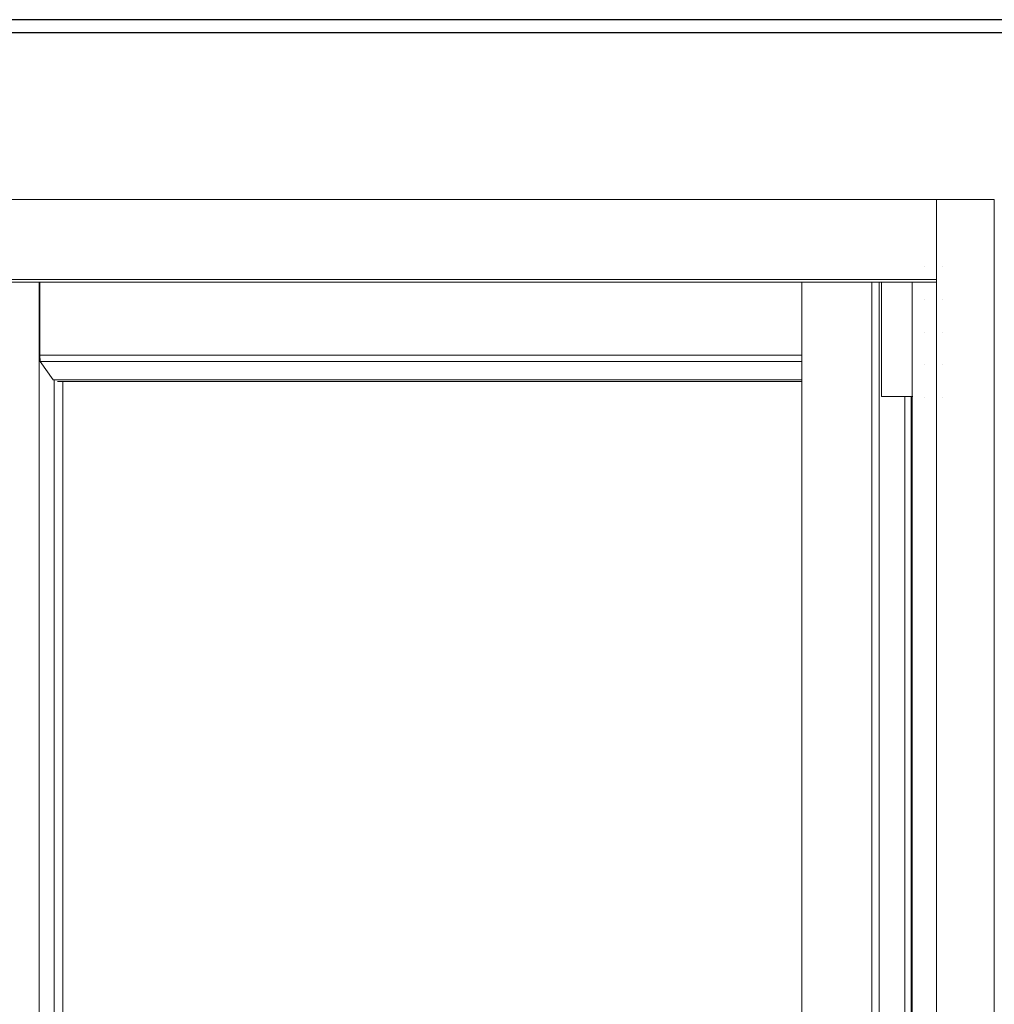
# Model space of a CAD drawing. Header units: inches. Extents: x 424 to 2043, y -237 to 445.
# Tile 770 of 965: x 873.931 to 874.674, y 214.347 to 215.097. Entities that reach past the tile are written whole.
import ezdxf

# ---------------------------------------------------------------- set-up
doc = ezdxf.new("R2010")
doc.units = ezdxf.units.IN
doc.header["$MEASUREMENT"] = 0
for name, color, linetype, lineweight in [('A-DOOR', 31, 'Continuous', 9), ('A-GENM', 13, 'Continuous', 9), ('A-WALL', 113, 'Continuous', 9)]:
    doc.layers.add(name, color=color, linetype=linetype, lineweight=lineweight)

# ---------------------------------------------------------------- blocks, each defined once
blk = doc.blocks.new('Generic Models 1 - Generic Models 1-135348-Section 1')
at = {"layer": 'A-GENM', "lineweight": 25}
blk.add_line((-87.41681, 0), (-119.66777, 0), dxfattribs=at)
blk = doc.blocks.new('Generic Models 7 - Generic Models 7-166682-Section 1')
at = {"layer": 'A-GENM', "lineweight": 25}
for p, q in [((-82.46153, 0), (-119.66777, 0)), ((-82.46153, -0.01), (-119.66777, -0.01))]:
    blk.add_line(p, q, dxfattribs=at)
blk = doc.blocks.new('5-panel_Bi-fold_external_door_10806 - Type 1-239875-Section 1')
at = {"layer": 'A-DOOR'}
for p, q in [((-107.16882, -0.137), (-102.25701, -0.137)), ((-102.25701, -0.137), (-102.25701, -0.19798)), ((-102.25701, -0.137), (-102.21301, -0.137)), ((-102.25701, -3), (-102.25701, -0.137)), ((-102.21301, -3), (-102.21301, -0.137)), ((-102.26648, -0.188), (-102.26649, -0.188)), ((-102.2525, -0.188), (-102.25249, -0.188)), ((-107.16882, -0.19798), (-102.25701, -0.19798)), ((-107.1688, -0.2), (-102.25699, -0.2)), ((-102.94073, -2.937), (-102.94073, -0.19956)), ((-102.94002, -0.25544), (-102.94002, -0.19956)), ((-102.35959, -0.1998), (-102.35959, -2.937)), ((-102.30633, -0.1998), (-102.30633, -2.937)), ((-102.30062, -0.1998), (-102.30062, -2.937)), ((-102.29886, -0.1998), (-102.29886, -0.287)), ((-102.27565, -0.1998), (-102.27565, -2.937)), ((-102.26654, -0.213), (-102.2665, -0.213)), ((-102.26649, -0.213), (-102.26647, -0.213)), ((-102.26648, -0.213), (-102.26649, -0.213)), ((-102.26649, -0.213), (-102.26647, -0.213)), ((-102.2525, -0.213), (-102.25249, -0.213)), ((-102.2525, -0.213), (-102.25249, -0.213)), ((-102.26654, -0.238), (-102.2665, -0.238)), ((-102.26649, -0.238), (-102.26647, -0.238)), ((-102.26648, -0.238), (-102.26649, -0.238)), ((-102.26649, -0.238), (-102.26647, -0.238)), ((-102.2525, -0.238), (-102.25249, -0.238)), ((-102.2525, -0.238), (-102.25249, -0.238)), ((-102.93996, -0.26041), (-102.94002, -0.25544)), ((-102.35959, -0.25544), (-102.94002, -0.25544)), ((-102.93006, -0.27429), (-102.93996, -0.26041)), ((-102.35959, -0.26041), (-102.93996, -0.26041)), ((-102.26654, -0.263), (-102.2665, -0.263)), ((-102.26649, -0.263), (-102.26647, -0.263)), ((-102.26648, -0.263), (-102.26649, -0.263)), ((-102.26649, -0.263), (-102.26647, -0.263)), ((-102.2525, -0.263), (-102.25249, -0.263)), ((-102.2525, -0.263), (-102.25249, -0.263)), ((-102.35959, -0.27429), (-102.93006, -0.27429)), ((-102.92908, -2.83521), (-102.92908, -0.27429)), ((-102.35959, -0.27557), (-102.92665, -0.27557)), ((-102.92246, -2.83393), (-102.92246, -0.27557)), ((-102.29746, -0.287), (-102.29886, -0.287)), ((-102.29605, -0.287), (-102.29746, -0.287)), ((-102.27918, -0.287), (-102.29605, -0.287)), ((-102.28128, -0.287), (-102.28128, -2.852)), ((-102.27637, -0.287), (-102.27918, -0.287)), ((-102.27516, -0.287), (-102.27637, -0.287)), ((-102.27637, -2.852), (-102.27637, -0.287)), ((-102.26648, -0.288), (-102.26649, -0.288)), ((-102.26649, -0.288), (-102.26647, -0.288)), ((-102.2525, -0.288), (-102.25249, -0.288))]:
    blk.add_line(p, q, dxfattribs=at)
at = {"layer": 'A-DOOR', "flags": 128}
for points in [[(-102.26647, -0.213), (-102.26648, -0.213), (-102.26649, -0.213)], [(-102.26647, -0.238), (-102.26648, -0.238), (-102.26649, -0.238)], [(-102.26647, -0.263), (-102.26648, -0.263), (-102.26649, -0.263)]]:
    blk.add_lwpolyline(points, dxfattribs=at)
at = {"layer": 'A-DOOR'}
blk.add_ellipse((-102.25699, -0.198), major_axis=(0, 0.002), ratio=0.008815, start_param=1.560717, end_param=1.786556, dxfattribs=at)

msp = doc.modelspace()

# ---------------------------------------------------------------- linework, layer by layer
at = {"layer": 'A-WALL'}
for p, q in [((869.67373, 214.96021), (874.67353, 214.96021)), ((874.67353, 214.96021), (874.67353, 212.09721))]:
    msp.add_line(p, q, dxfattribs=at)

# ---------------------------------------------------------------- block references
at = {"layer": 'A-DOOR'}
msp.add_blockref('5-panel_Bi-fold_external_door_10806 - Type 1-239875-Section 1', (976.88654, 215.09721), dxfattribs=at)
at = {"layer": 'A-GENM', "lineweight": 25}
for name in ['Generic Models 1 - Generic Models 1-135348-Section 1', 'Generic Models 7 - Generic Models 7-166682-Section 1']:
    msp.add_blockref(name, (976.88654, 215.09721), dxfattribs=at)

doc.saveas('drawing.dxf')
